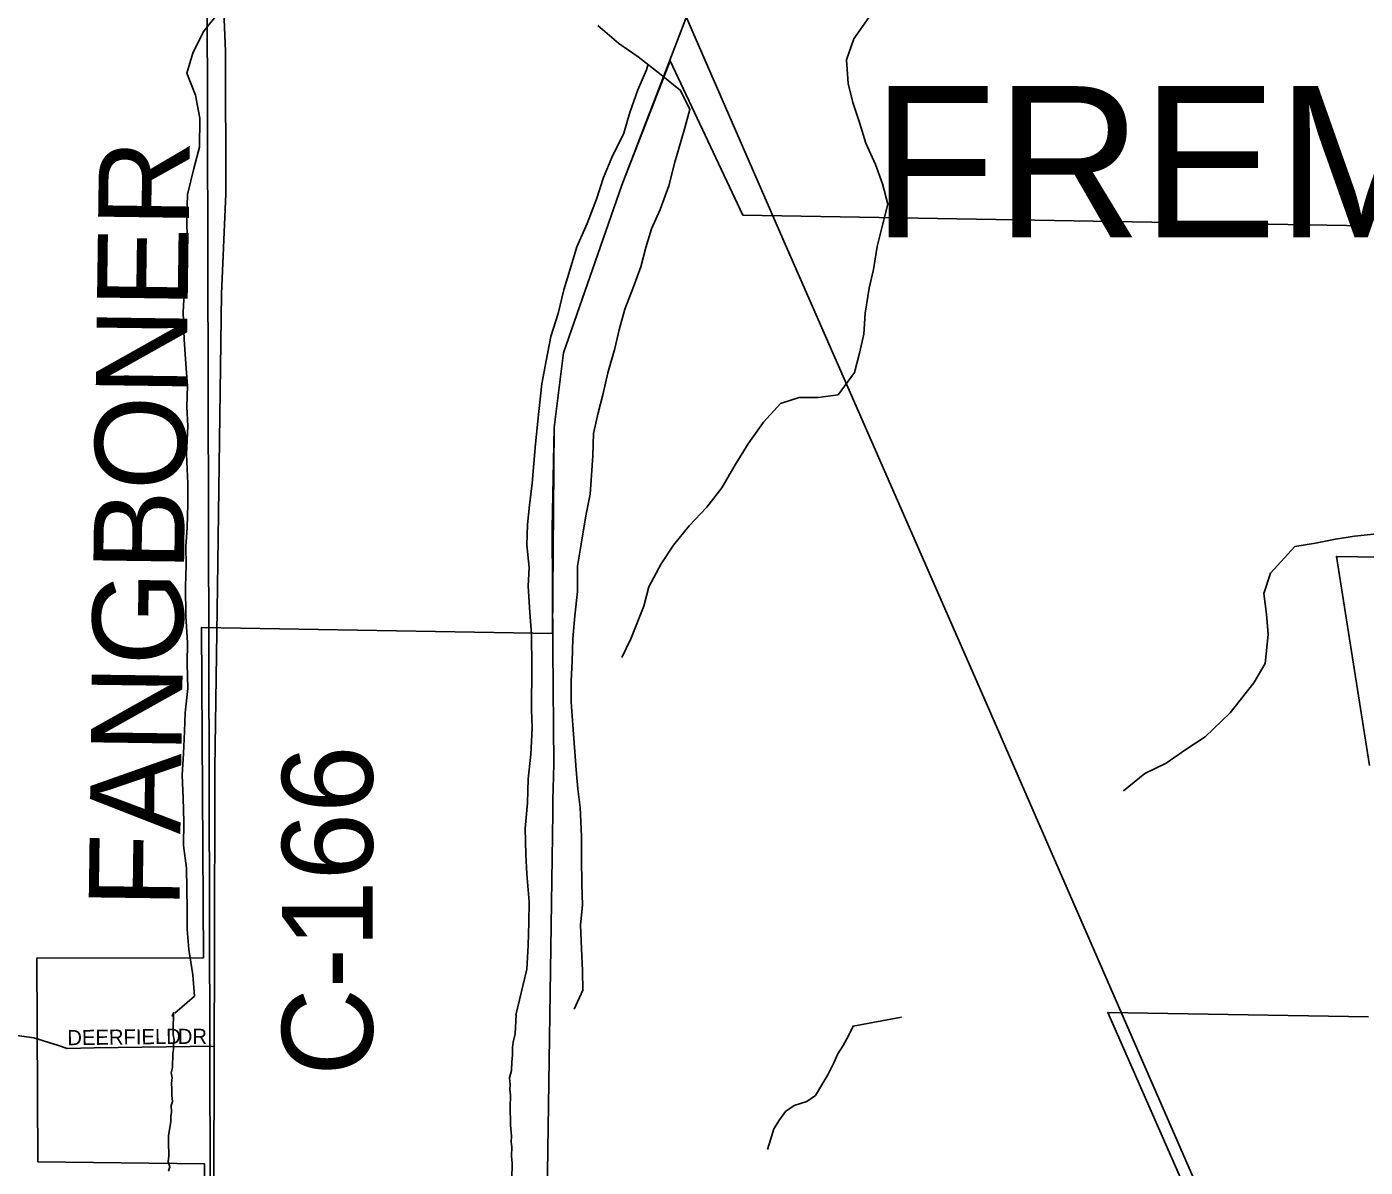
# Model space of a CAD drawing. Extents: x 1588073 to 2013523, y 1090242 to 1357120.
# Drawn here: x 1797313 to 1801738, y 1229596 to 1233367 of the extents above; entities that cross this region are included whole.
import ezdxf

# ---------------------------------------------------------------- set-up
doc = ezdxf.new("R2010")
doc.units = 0
for name, color, linetype in [('GM_X_City_Street', 7, 'Continuous'), ('GM_X_City_Street_Text', 7, 'Continuous'), ('GM_X_Corporation', 7, 'Continuous'), ('GM_X_Corporation_Text', 7, 'Continuous'), ('GM_X_County_Road', 7, 'Continuous'), ('GM_X_County_Road_Text', 7, 'Continuous'), ('GM_X_Minor_River', 7, 'Continuous'), ('GM_X_Rail_Line', 7, 'Continuous'), ('GM_X_Section', 7, 'Continuous'), ('GM_X_State_Route', 7, 'Continuous'), ('GM_X_Township_Subdivision', 7, 'Continuous')]:
    doc.layers.add(name, color=color, linetype=linetype)

msp = doc.modelspace()

# ---------------------------------------------------------------- linework, layer by layer
at = {"layer": 'GM_X_City_Street'}
for points in [[(1797417.9, 1229998), (1797446.1, 1229989), (1797535.9, 1229991.3), (1797932.8, 1229996.1)], [(1797930, 1229368.2), (1797931.1, 1229610.7), (1797932.3, 1229891.9)]]:
    msp.add_lwpolyline(points, dxfattribs=at)
at = {"layer": 'GM_X_Corporation'}
for points in [[(1797869.7, 1227385.7), (1797879.6, 1227735), (1797902.7, 1229299.1), (1797900.8, 1229606.9), (1797349.8, 1229613.9), (1797346.5, 1230287.5), (1797896.6, 1230288.1), (1797889.9, 1231380.6), (1799050.6, 1231360.7), (1799056.2, 1232042.2), (1799087.7, 1232289), (1799280, 1232843.2), (1799439.7, 1233254.4), (1799680, 1232744.7), (1801739.9, 1232709.3)], [(1801994, 1231609.7), (1801642.9, 1231615.8), (1801752.6, 1230924)], [(1801748.7, 1230092.8), (1800886.7, 1230107.6), (1801162.7, 1229480.7), (1801147.2, 1229473.7), (1801230.5, 1229277.6), (1801487.8, 1228456.3), (1800266.6, 1228475.1), (1800279, 1227851), (1800152.9, 1227848.8), (1800275.8, 1227597), (1800275.9, 1227243.8)]]:
    msp.add_lwpolyline(points, dxfattribs=at)
at = {"layer": 'GM_X_County_Road'}
for points in [[(1797942.9, 1231515.3), (1797956.6, 1232483.7), (1797971.4, 1232814.4), (1797969.9, 1233285.4), (1797947.7, 1233818.6)], [(1797932.3, 1229891.9), (1797932.8, 1229996.1), (1797933.3, 1230284.3), (1797934.5, 1230914.1), (1797942.9, 1231515.3)]]:
    msp.add_lwpolyline(points, dxfattribs=at)
at = {"layer": 'GM_X_Minor_River'}
for points in [[(1797947.1, 1233413.7), (1797896.5, 1233351.9), (1797862, 1233280), (1797841.5, 1233213.9), (1797871, 1233141.4), (1797884.5, 1233065.1), (1797883.8, 1232968.8), (1797865.2, 1232898.7), (1797844.6, 1232812.6), (1797842, 1232738.3), (1797843.4, 1232658.1), (1797840.9, 1232581.8), (1797834.4, 1232507.7), (1797829.7, 1232423.4), (1797833.1, 1232333.1), (1797838.5, 1232252.8), (1797844, 1232180.5), (1797841.5, 1232110.3), (1797845, 1232046.1), (1797840.4, 1231953.8), (1797845.7, 1231857.4), (1797845.2, 1231789.2), (1797842.6, 1231711), (1797838.1, 1231648.8), (1797839.7, 1231586.6), (1797837.2, 1231516.4), (1797838.5, 1231418.1), (1797843.9, 1231331.7), (1797843.4, 1231261.5), (1797844.8, 1231179.2), (1797836.2, 1231099), (1797833.7, 1231036.8), (1797831.2, 1230964.6), (1797826.7, 1230892.4), (1797830.1, 1230816.1), (1797831.6, 1230737.9), (1797831, 1230659.6), (1797840.5, 1230585.3), (1797842, 1230519.1), (1797843.5, 1230446.8), (1797843, 1230382.6), (1797848.5, 1230316.4), (1797861.9, 1230232), (1797867.4, 1230161.7), (1797801.8, 1230105.6)], [(1799200.7, 1233371.2), (1799270.4, 1233312.4), (1799334.2, 1233267.8), (1799409.8, 1233208.9), (1799473.6, 1233156.2), (1799505.2, 1233093.8), (1799486.6, 1233025.7), (1799455.8, 1232919.6), (1799435.2, 1232841.5), (1799406.6, 1232763.5), (1799378.1, 1232699.5), (1799359.6, 1232637.5), (1799343.2, 1232573.4), (1799318.6, 1232507.4), (1799290.1, 1232433.4), (1799271.5, 1232365.3), (1799257.1, 1232303.2), (1799234.4, 1232223.1), (1799217.9, 1232155.1), (1799201.4, 1232091), (1799186.9, 1232022.9), (1799184.4, 1231948.7), (1799179.9, 1231884.5), (1799175.5, 1231822.3), (1799160.9, 1231750.2), (1799146.2, 1231656), (1799133.7, 1231583.9), (1799133.1, 1231499.6), (1799124.5, 1231419.4), (1799117.9, 1231343.2), (1799115.4, 1231269), (1799112.9, 1231204.8), (1799112.4, 1231134.6), (1799117.9, 1231058.3), (1799128.8, 1230909.7), (1799134.3, 1230847.5), (1799141.9, 1230785.2), (1799147.2, 1230690.8), (1799146.7, 1230616.6), (1799148.1, 1230532.3), (1799149.6, 1230462.1), (1799143.1, 1230397.9), (1799146.5, 1230319.6), (1799150, 1230245.4), (1799151.6, 1230181.1), (1799123.1, 1230119.2)], [(1799279.7, 1231281.7), (1799310.2, 1231343.6), (1799353.1, 1231451.6), (1799369.5, 1231515.7), (1799410.2, 1231591.6), (1799450.7, 1231653.5), (1799503.2, 1231717.3), (1799561.7, 1231779), (1799610.3, 1231842.8), (1799654.9, 1231918.7), (1799697.5, 1231988.6), (1799748.1, 1232060.4), (1799804.6, 1232122.1), (1799866.8, 1232141.6), (1799928.9, 1232141.1), (1799995.1, 1232150.6), (1800049.7, 1232224.4), (1800066.2, 1232288.5), (1800080.7, 1232350.6), (1800085.2, 1232420.8), (1800097.8, 1232502.9), (1800112.3, 1232565), (1800124.8, 1232641.2), (1800143.4, 1232715.2), (1800159.9, 1232781.3), (1800142.4, 1232847.7), (1800118.8, 1232912.1), (1800087.3, 1232982.6), (1800065.7, 1233051), (1800044.2, 1233117.4), (1800028.6, 1233179.7), (1800023.1, 1233258), (1800047.7, 1233328), (1800096.3, 1233397.9)], [(1798930, 1230099.3), (1798965.8, 1230250.9), (1798970.3, 1230329.1), (1798972.9, 1230405.3), (1798973.4, 1230473.6), (1798966.1, 1230565.9), (1798962.5, 1230630.2), (1798961.1, 1230716.5), (1798967.8, 1230800.7), (1798970.3, 1230880.9), (1798978.9, 1230961.1), (1798983.6, 1231047.4), (1798982, 1231109.6), (1798983, 1231250), (1798981.8, 1231358.4), (1798976.3, 1231430.7), (1798970.9, 1231517), (1798973.4, 1231579.2), (1798965.9, 1231653.5), (1798968.4, 1231721.7), (1798974.9, 1231785.9), (1798983.4, 1231858), (1798994.4, 1231988.4), (1799005.2, 1232094.6), (1799015.9, 1232186.8), (1799030.4, 1232263), (1799045, 1232343.1), (1799069.6, 1232419.1), (1799088.2, 1232497.3), (1799112.8, 1232577.3), (1799131.3, 1232639.4), (1799165.9, 1232717.3), (1799196.5, 1232797.3), (1799219.1, 1232869.4), (1799247.6, 1232935.4), (1799286.3, 1233015.3), (1799306.8, 1233083.4), (1799333.4, 1233159.4), (1799361.9, 1233225.4), (1799367, 1233244.8)], [(1801776.5, 1231690.4), (1801702.3, 1231683), (1801640.2, 1231673.4), (1801574, 1231659.9), (1801505.8, 1231648.5), (1801425, 1231560.9), (1801402.5, 1231492.8), (1801412, 1231424.5), (1801417.5, 1231358.2), (1801406.8, 1231262), (1801370.3, 1231198.1), (1801291.5, 1231098.4), (1801208.8, 1231018.9), (1801144.4, 1230977.3), (1801079.9, 1230931.7), (1801009.6, 1230898.1), (1800939.1, 1230840.5)], [(1797793.8, 1230094), (1797798.2, 1230106.9), (1797796.9, 1230049.9), (1797796.5, 1230033.9), (1797800.2, 1230015.8), (1797797.8, 1229999.8), (1797797.5, 1229985.8), (1797795.2, 1229971.8), (1797794.3, 1229925.7), (1797789.9, 1229907.8), (1797793.6, 1229891.7), (1797791.2, 1229873.7), (1797792.8, 1229853.7), (1797792.4, 1229833.6), (1797794, 1229813.6), (1797789.7, 1229799.6), (1797791.2, 1229777.6), (1797788.9, 1229763.6), (1797788.6, 1229747.6), (1797781.6, 1229699.7), (1797780.9, 1229665.6), (1797782.6, 1229649.6), (1797782.2, 1229633.5), (1797779.8, 1229613.6), (1797785.5, 1229597.4), (1797781.2, 1229583.5)], [(1798931.3, 1230099.9), (1798928, 1230037.4), (1798921.4, 1230009.5), (1798919.1, 1229991.5), (1798918.5, 1229967.5), (1798916.1, 1229943.5), (1798915.5, 1229915.5), (1798909, 1229891.6), (1798910.5, 1229869.5), (1798910.1, 1229851.5), (1798911.8, 1229835.4), (1798910.9, 1229791.4), (1798910.6, 1229777.3), (1798912.2, 1229757.3), (1798911.7, 1229735.3), (1798915, 1229699.1), (1798914.6, 1229679.1), (1798916.2, 1229663.1), (1798915.6, 1229633), (1798917.1, 1229609), (1798916, 1229554.9)], [(1800205, 1230092), (1800044.9, 1230062.6), (1800030.5, 1230032.6), (1800012.1, 1229998.8), (1799993.8, 1229970.9), (1799981.4, 1229941), (1799960.9, 1229901.1), (1799938.5, 1229863.3), (1799920.1, 1229833.4), (1799891.9, 1229813.6), (1799849.6, 1229800.1), (1799821.4, 1229780.3), (1799801, 1229752.5), (1799782.7, 1229722.6), (1799772.2, 1229686.6), (1799761.9, 1229654.7)]]:
    msp.add_lwpolyline(points, dxfattribs=at)
at = {"layer": 'GM_X_Rail_Line'}
msp.add_lwpolyline([(1796947.9, 1239221.3), (1797267.6, 1238491.9), (1797915.7, 1237006.5), (1798072.9, 1236649.5), (1798239.5, 1236267.2), (1798426.6, 1235838.3), (1799485.2, 1233417.9), (1799820.4, 1232648.4), (1800476.8, 1231149.5), (1801243.3, 1229393.5), (1801308.3, 1229238.4), (1801387.3, 1229032.3), (1801423.4, 1228926.2), (1801471.4, 1228779.1), (1801528.4, 1228585), (1801577.5, 1228385.9), (1801609.5, 1228243.8), (1801638.5, 1228089.7), (1801669.5, 1227887.6), (1801680.5, 1227756.5), (1801682.5, 1227653.5), (1801677.5, 1227571.4), (1801671.5, 1227505.4), (1801655.5, 1227411.3)], dxfattribs=at)
at = {"layer": 'GM_X_Section'}
msp.add_lwpolyline([(1796440.3, 1233925.7), (1797908, 1233922.9), (1797921.1, 1228670.8), (1796314.5, 1228634.1)], close=True, dxfattribs=at)
at = {"layer": 'GM_X_State_Route'}
for points in [[(1799398.9, 1233153.3), (1799861, 1234359), (1800576, 1236132.2), (1801197.9, 1237597.3), (1801544.8, 1238081.1), (1801600.3, 1238154.2)], [(1799052.5, 1231310.1), (1799049.7, 1231708.6), (1799056.2, 1232042.2), (1799087.7, 1232289), (1799280, 1232843.2), (1799398.9, 1233153.3)], [(1799051.8, 1230767.4), (1799052.4, 1230809.9), (1799055.1, 1230928.5), (1799052.5, 1231310.1)], [(1799028.6, 1229064.5), (1799031.5, 1229356.4), (1799051.8, 1230767.4)]]:
    msp.add_lwpolyline(points, dxfattribs=at)
at = {"layer": 'GM_X_Township_Subdivision'}
msp.add_lwpolyline([(1796644.5, 1230216.3), (1796655.6, 1230131.9), (1796665.3, 1230086.4), (1796684.4, 1230052), (1796721.3, 1230026.5), (1796768.8, 1230005.6), (1796965.2, 1229988.6), (1797093.1, 1230030.3), (1797224.2, 1230039.3), (1797336.2, 1230024), (1797417.9, 1229998)], dxfattribs=at)

# ---------------------------------------------------------------- texts
at = {"layer": 'GM_X_City_Street_Text'}
for s, rotation, p in [('DEERFIELD', 0.735, (1797447, 1229999.4)), ('DR', 0, (1797812, 1230003.8))]:
    msp.add_text(s, height=50, rotation=rotation, dxfattribs=at).set_placement(p)
at = {"layer": 'GM_X_Corporation_Text'}
msp.add_text('FREMONT', height=500, rotation=0, dxfattribs=at).set_placement((1800107.9, 1232671))
at = {"layer": 'GM_X_County_Road_Text'}
for s, rotation, p in [('FANGBONER', 89.2122, (1797817.2, 1230451.5)), ('C-166', 90, (1798456.5, 1229898.2))]:
    msp.add_text(s, height=300, rotation=rotation, dxfattribs=at).set_placement(p)

doc.saveas('drawing.dxf')
